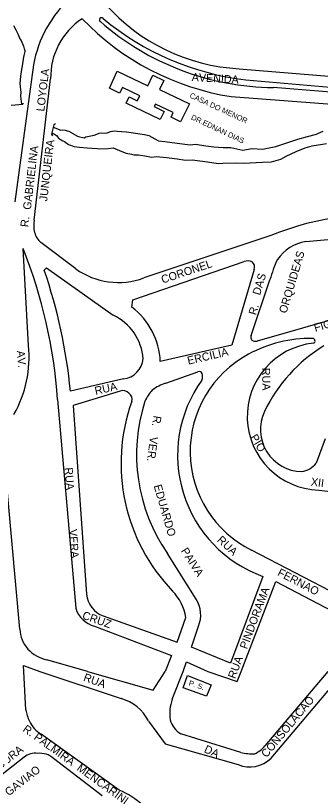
# Model space of a CAD drawing. Extents: x 325709 to 364434, y 7573432 to 7597073.
# Drawn here: x 340233 to 340461, y 7589409 to 7589993 of the extents above; entities that cross this region are included whole.
import ezdxf

# ---------------------------------------------------------------- set-up
doc = ezdxf.new("R2010")
doc.units = 0
for name, color, linetype in [('EDIFEXISTENT', 7, 'Continuous'), ('EDIFIDENTIF', 7, 'Continuous'), ('EDIFOBRAEXIS', 7, 'Continuous'), ('LOGRADOURO', 7, 'Continuous'), ('LOGRADOURO_TEXTO', 7, 'Continuous')]:
    doc.layers.add(name, color=color, linetype=linetype)

msp = doc.modelspace()

# ---------------------------------------------------------------- linework, layer by layer
at = {"layer": 'EDIFEXISTENT'}
for p, q in [((340303.14, 7589938.96), (340308.87, 7589951.76)), ((340308.87, 7589951.76), (340331.72, 7589940.68)), ((340331.72, 7589940.68), (340335.62, 7589948.72)), ((340335.62, 7589948.72), (340343.77, 7589944.77)), ((340343.77, 7589944.77), (340340.56, 7589938.14)), ((340310.65, 7589935.32), (340303.14, 7589938.96)), ((340312.73, 7589939.61), (340310.65, 7589935.32)), ((340325.68, 7589933.33), (340312.73, 7589939.61)), ((340323.86, 7589929.59), (340325.68, 7589933.33)), ((340340.56, 7589938.14), (340362.89, 7589927.31)), ((340229.51, 7589926.28), (340238.04, 7589927.04)), ((340238.04, 7589927.04), (340238.73, 7589927.96)), ((340315.46, 7589927.89), (340317.73, 7589932.56)), ((340340.96, 7589915.53), (340315.46, 7589927.89)), ((340317.73, 7589932.56), (340323.86, 7589929.59)), ((340337.51, 7589927.15), (340336.58, 7589925.23)), ((340350.84, 7589920.69), (340337.51, 7589927.15)), ((340362.89, 7589927.31), (340356.34, 7589913.8)), ((340336.58, 7589925.23), (340343.93, 7589921.66)), ((340343.93, 7589921.66), (340340.96, 7589915.53)), ((340349.19, 7589917.27), (340350.84, 7589920.69)), ((340356.34, 7589913.8), (340349.19, 7589917.27)), ((340261.28, 7589911.6), (340259.69, 7589904.59)), ((340262.53, 7589912.35), (340261.28, 7589911.6)), ((340259.69, 7589904.59), (340260.28, 7589903.26)), ((340358.29, 7589489.67), (340361.45, 7589498.88)), ((340361.45, 7589498.88), (340379.13, 7589491.9)), ((340375.8, 7589483.45), (340358.29, 7589489.67)), ((340379.13, 7589491.9), (340375.8, 7589483.45))]:
    msp.add_line(p, q, dxfattribs=at)
at = {"layer": 'EDIFOBRAEXIS'}
msp.add_line((340649.58, 7589920.85), (340425.93, 7589939.51), dxfattribs=at)
for points in [[(340231.09, 7589986.08), (340232.92, 7589982.79), (340234.41, 7589979.68), (340235.78, 7589976.11), (340236.98, 7589974.72), (340238.6, 7589970.4), (340239.46, 7589967.51), (340239.67, 7589967.64), (340239.74, 7589966.6), (340238.76, 7589963.51), (340238.41, 7589961.06), (340238.06, 7589958.88), (340237.68, 7589955.92), (340237.38, 7589954.25), (340236.73, 7589949.92), (340236.43, 7589947.92), (340236.13, 7589945.29), (340236.15, 7589944.68), (340235.98, 7589943.14), (340236.19, 7589940.08), (340236.54, 7589936.11), (340236.45, 7589933.12), (340237.05, 7589926.97)], [(340405.07, 7589945.3), (340491.29, 7589937.78), (340610.17, 7589927.6), (340649.5, 7589924.09)], [(340260.86, 7589909.77), (340266.59, 7589907.55), (340267.68, 7589907.91), (340269.96, 7589907.53), (340271.33, 7589907.15), (340272.69, 7589906.75), (340274.8, 7589905.49), (340275.1, 7589905.26), (340279.08, 7589902.93), (340279.91, 7589902.86), (340284.04, 7589901.75), (340285.38, 7589902.66), (340291.45, 7589903.71), (340293.57, 7589904.57), (340295.22, 7589905.28), (340296.91, 7589905.56), (340300.91, 7589905.42), (340303.9, 7589906.66), (340306.88, 7589906.97), (340308.68, 7589906.92), (340311.99, 7589906.49), (340315.79, 7589906.2), (340320.93, 7589905.62), (340325.74, 7589904.84), (340329.28, 7589904.26), (340332.52, 7589903.56), (340337, 7589901.14), (340339.66, 7589899.62), (340344.44, 7589898.94), (340353.63, 7589897.74), (340363.4, 7589896.46), (340367.42, 7589897), (340375.22, 7589895.75), (340381.14, 7589895.04), (340388.18, 7589894.57), (340393.97, 7589894.5), (340402.98, 7589892.54), (340409.97, 7589893.77), (340417.59, 7589893.32), (340427.63, 7589895.31), (340438.91, 7589899.17), (340444.02, 7589900.74), (340451.46, 7589902.73), (340458.21, 7589904.61), (340459.73, 7589905.42), (340462.99, 7589906.82)], [(340260.03, 7589905.43), (340260.88, 7589905.11), (340261.84, 7589904.56), (340263.23, 7589903.67), (340265.01, 7589901.37), (340265.24, 7589901.02), (340266.73, 7589900.19), (340268.2, 7589899.58), (340269.46, 7589898.97), (340270.35, 7589898.29), (340272.38, 7589896.78), (340276.61, 7589895.29), (340280.65, 7589894.69), (340286.37, 7589894.24), (340293.89, 7589893.84), (340295.74, 7589893.64), (340302.12, 7589893.83), (340305.78, 7589894.34), (340313.56, 7589891.16), (340315.41, 7589890.28), (340319.58, 7589889.65), (340321.2, 7589889.1), (340324.74, 7589889.08), (340331.1, 7589888.15), (340334.46, 7589887.42), (340338.23, 7589887.9), (340345.8, 7589887.18), (340353.62, 7589886.1), (340360, 7589885.07), (340364.93, 7589885.21), (340376.58, 7589883.85), (340384.55, 7589882.57), (340387.97, 7589882.88), (340397.43, 7589883.1), (340403.6, 7589882.88), (340417.65, 7589883.45), (340424.35, 7589883.94), (340431.49, 7589885.72), (340435.36, 7589887.95), (340442.89, 7589891.45), (340449.52, 7589894.2), (340454.88, 7589895.82), (340465.53, 7589897.56)]]:
    msp.add_lwpolyline(points, dxfattribs=at)
for centre, radius, start, end in [((340297, 7589990.28), 1.54, 36.98265, 239.90914), ((340427.68, 7590139), 199.49, 228.77896, 269.49627), ((340429.42, 7590149.29), 205.44, 230.30968, 263.1928)]:
    msp.add_arc(centre, radius, start, end, dxfattribs=at)
at = {"layer": 'LOGRADOURO'}
for p, q in [((340245.13, 7589949.18), (340232.24, 7589853.88)), ((340246.61, 7589840.13), (340258.96, 7589945.92)), ((340423.8, 7589828.54), (340328.67, 7589796.78)), ((340450.1, 7589824.16), (340530, 7589831.44)), ((340277.84, 7589803.6), (340251.52, 7589823.27)), ((340242.31, 7589746.22), (340238.32, 7589818.97)), ((340254.13, 7589802.61), (340255.93, 7589804.33)), ((340255.93, 7589804.33), (340305.89, 7589768.85)), ((340320.53, 7589780.33), (340403.92, 7589809.04)), ((340411.52, 7589803.08), (340394.66, 7589746.39)), ((340319.75, 7589774.98), (340320.53, 7589780.33)), ((340394.66, 7589746.39), (340341.11, 7589734.07)), ((340455.25, 7589751.54), (340455.25, 7589751.54)), ((340345.13, 7589718.01), (340369.29, 7589726.53)), ((340313.52, 7589721.1), (340273.8, 7589711.98)), ((340311.13, 7589712.07), (340275.78, 7589701.24)), ((340264.2, 7589705.79), (340277.74, 7589549.24)), ((340275.78, 7589701.24), (340285.84, 7589559.92)), ((340464.58, 7589676.33), (340457.79, 7589658.09)), ((340235.9, 7589533.71), (340224.01, 7589666.4)), ((340459.77, 7589637.82), (340482.49, 7589635.09)), ((340368.08, 7589556.07), (340346.44, 7589590.41)), ((340530.61, 7589529.66), (340409.52, 7589592.8)), ((340417.93, 7589573.14), (340393.64, 7589508.12)), ((340401.72, 7589501.91), (340427.68, 7589569.27)), ((340427.68, 7589569.27), (340485.95, 7589538.67)), ((340298.41, 7589543.49), (340353.77, 7589523.97)), ((340353.77, 7589523.97), (340360.22, 7589542.31)), ((340291.83, 7589535.84), (340349.54, 7589513.89)), ((340364.56, 7589520.15), (340369.72, 7589535.85)), ((340393.64, 7589508.12), (340364.56, 7589520.15)), ((340349.54, 7589513.89), (340344.85, 7589501.91)), ((340286.69, 7589501.91), (340256.19, 7589510.69)), ((340358.18, 7589501.91), (340360.63, 7589509.2)), ((340360.63, 7589509.2), (340376.67, 7589501.91)), ((340238.91, 7589501.91), (340238.58, 7589506.28)), ((340238.58, 7589506.28), (340250.77, 7589501.91)), ((340240.3, 7589473.11), (340238.91, 7589501.91)), ((340250.77, 7589501.91), (340311.72, 7589481.55)), ((340286.69, 7589501.91), (340335.72, 7589487.84)), ((340335.72, 7589487.84), (340344.85, 7589501.91)), ((340349.94, 7589481.03), (340358.18, 7589501.91)), ((340376.67, 7589501.91), (340398.7, 7589494.33)), ((340398.7, 7589494.33), (340401.72, 7589501.91)), ((340466.72, 7589501.91), (340419.49, 7589446.12)), ((340424.05, 7589437.02), (340479.01, 7589501.91)), ((340310.18, 7589412.91), (340251.76, 7589455.04)), ((340401.46, 7589441.27), (340356.37, 7589455.2)), ((340239.05, 7589437.56), (340215.29, 7589419.01)), ((340297.45, 7589408.63), (340260.99, 7589436.68))]:
    msp.add_line(p, q, dxfattribs=at)
for points in [[(340400.08, 7589953.58), (340513.06, 7589944.34), (340655.33, 7589931.97)], [(340394.23, 7589932.68), (340633.88, 7589914.57), (340688.52, 7589908.34)], [(340529.19, 7589798.91), (340481.62, 7589768.89), (340413.6, 7589749.48)], [(340409.12, 7589753.74), (340423.24, 7589795.36), (340423.24, 7589795.36)], [(340332.23, 7589464.78), (340344.67, 7589447.7), (340399.43, 7589432.09)]]:
    msp.add_lwpolyline(points, dxfattribs=at)
for centre, radius, start, end in [((340334.36, 7589940.68), 89.64, 136.91185, 174.55711), ((340408.02, 7590097.59), 144.23, 221.55703, 266.84457), ((340311.81, 7589947.08), 52.86, 123.6544, 181.26424), ((340425.4, 7590128.35), 198.13, 223.85038, 260.95036), ((340270.42, 7589836.26), 24.13, 170.76487, 192.99174), ((340507.03, 7589623.64), 221.16, 82.72429, 112.10499), ((340263.94, 7589836.03), 17.81, 196.98743, 225.77873), ((340455.71, 7589791.74), 32.91, 99.817, 144.88589), ((339883.66, 7589678.35), 381.53, 4.12565, 21.62918), ((340526.71, 7589766.45), 107.44, 155.69622, 164.38788), ((340406.74, 7589802.56), 7.06, 64.05688, 113.49554), ((340406.42, 7589804.76), 5.37, 341.83253, 50.6607), ((339879.3, 7589673.83), 396.34, 5.52329, 18.9615), ((340309.69, 7589848.12), 54.73, 234.4189, 290.28865), ((340287.14, 7589731.93), 54.01, 2.27724, 52.8613), ((340288.82, 7589733.1), 39.62, 4.59967, 64.47639), ((340411.91, 7589752.43), 3.08, 154.90138, 223.94976), ((340156.73, 7589737.21), 86.05, 330.29183, 6.00993), ((340461.45, 7589692.99), 55.19, 95.89551, 268.25437), ((340453.7, 7589655.03), 96.53, 89.07991, 118.77093), ((340412.41, 7589753.56), 4.25, 230.31865, 286.36879), ((340455.1, 7589749.67), 1.88, 4.45891, 85.67282), ((340455.42, 7589749.45), 1.6, 283.17492, 13.27014), ((340522.94, 7589647.38), 114.9, 121.04131, 154.62102), ((340311.41, 7589737.95), 16.99, 277.13844, 354.32555), ((340445.96, 7589666.8), 82.49, 117.99905, 243.778), ((340370.17, 7589724.29), 2.41, 21.12281, 111.31597), ((340366.55, 7589722.95), 6.27, 334.65669, 20.60721), ((340355.18, 7589686.91), 32.68, 107.90365, 127.8341), ((340450.52, 7589663.93), 96.46, 144.2674, 250.25391), ((340313.02, 7589706.08), 6.28, 43.86045, 107.49474), ((340352.94, 7589694.95), 25.16, 135.05324, 158.04892), ((340314.64, 7589705.95), 5.35, 340.39888, 57.03569), ((340449.65, 7589657.87), 137.97, 160.39888, 223.90225), ((340453.07, 7589664.38), 129.78, 162.05892, 214.74701), ((340447.52, 7589683.17), 31.43, 154.64231, 269.13403), ((340444.59, 7589668.17), 16.61, 278.50617, 322.62432), ((340305.03, 7589561.59), 19.27, 184.97749, 249.90458), ((340323.53, 7589536.34), 37.18, 9.24668, 44.06954), ((340349.02, 7589544.34), 22.38, 337.69839, 31.59818), ((340297.51, 7589555.92), 20.87, 198.66592, 254.19617), ((340260.97, 7589534.95), 25.1, 182.8397, 220.28614), ((340262.02, 7589537.97), 27.9, 223.62101, 257.94445), ((340303.09, 7589450.07), 32.65, 26.7991, 74.66284), ((340382.46, 7589470.22), 34.27, 161.61029, 187.69775), ((340276.2, 7589480.54), 36.66, 191.68866, 205.59277), ((340365.94, 7589470.6), 18.14, 195.90754, 238.14332), ((340262.79, 7589473.56), 21.56, 204.27652, 239.22368), ((340403.55, 7589459.03), 20.52, 293.83235, 320.99164), ((340247.37, 7589428), 12.67, 81.26133, 131.02013), ((340250.94, 7589425.82), 14.8, 47.19896, 96.38961), ((340408.07, 7589452.89), 22.52, 247.45036, 315.20128), ((340409.59, 7589470.87), 30.69, 254.65193, 274.20821), ((340291.08, 7589363.38), 53.09, 45.65653, 68.91488)]:
    msp.add_arc(centre, radius, start, end, dxfattribs=at)

# ---------------------------------------------------------------- texts
at = {"layer": 'EDIFIDENTIF'}
for s, rotation, p in [('CASA DO MENOR', 335.05837, (340362.69, 7589932.22)), ('DR.EDNAN DIAS', 334.75315, (340363.73, 7589915.86)), ('P. S.', 341.36217, (340362.04, 7589491.6))]:
    msp.add_text(s, height=4, rotation=rotation, dxfattribs=at).set_placement(p)
at = {"layer": 'LOGRADOURO_TEXTO'}
for s, rotation, p in [('LOYOLA', 83.34029, (340254.18, 7589921.33)), ('AVENIDA', 356.64301, (340364.54, 7589944.44)), ('JUNQUEIRA', 83.34029, (340256.32, 7589854.02)), ('GABRIELINA', 83.34029, (340244.12, 7589847.65)), ('R.', 83.34029, (340242.16, 7589834.66)), ('ORQUIDEAS', 73.43322, (340435.56, 7589769.84)), ('CORONEL', 18.46358, (340342.93, 7589792.53)), ('DAS', 73.43322, (340415.77, 7589783.45)), ('R.', 73.43322, (340412.77, 7589768.55)), ('FIGUEREDO', 15.92839, (340457.19, 7589756.4)), ('AV.', 275.119, (340233.6, 7589742.12)), ('ERCILIA', 12.95265, (340362.09, 7589731.8)), ('RUA', 271.33989, (340417.26, 7589729.38)), ('RUA', 12.9361, (340292.69, 7589709.13)), ('R.', 260.38802, (340336.14, 7589693.94)), ('VER.', 262.68128, (340333.48, 7589678.12)), ('PIO', 301.49581, (340408.21, 7589677.44)), ('RUA', 274.07214, (340269.41, 7589654.58)), ('XII', 352.62186, (340453.61, 7589641.21)), ('EDUARDO', 286.06263, (340336.11, 7589641.07)), ('VERA', 274.07214, (340272.65, 7589608.32)), ('RUA', 317.23093, (340383.17, 7589599.78)), ('PAIVA', 302.21426, (340356.33, 7589592.3)), ('FERNAO', 332.46134, (340428.35, 7589574.15)), ('PINDORAMA', 69.52047, (340405.98, 7589518.21)), ('CRUZ', 340.56962, (340282.13, 7589541.6)), ('RUA', 69.52047, (340397.17, 7589496.03)), ('RUA', 340.03122, (340283.01, 7589495.11)), ('CONSOLACAO', 50.24494, (340420.67, 7589436.88)), ('R. PALMIRA  MENCARINI', 324.1987, (340237.54, 7589457.51)), ('MOURA', 37.98442, (340215.51, 7589423.9)), ('DA', 335.71315, (340373.37, 7589441.58)), ('GAVIAO', 37.98442, (340227.61, 7589408.24))]:
    msp.add_text(s, height=6, rotation=rotation, dxfattribs=at).set_placement(p)

doc.saveas('drawing.dxf')
